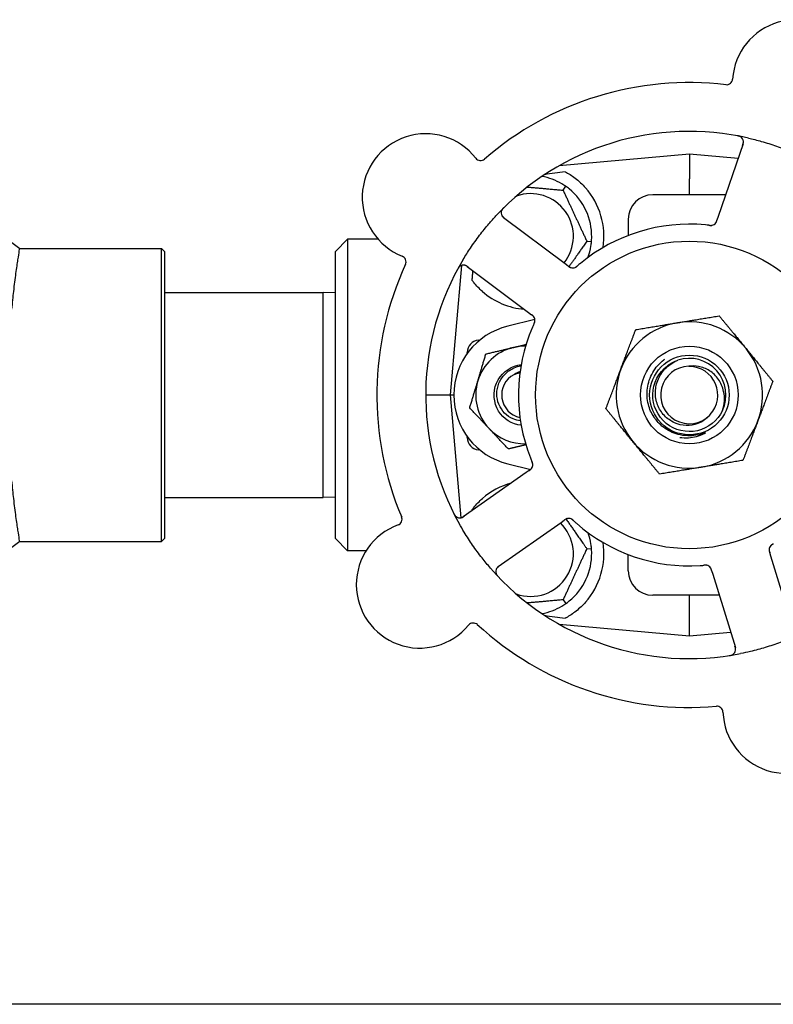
# Model space of a CAD drawing. Header units: inches. Extents: x 5 to 1128, y -85 to 748.
# Tile 617 of 656: x 615.41 to 619.27, y 560.44 to 565.48. Entities that reach past the tile are written whole.
import ezdxf

# ---------------------------------------------------------------- set-up
doc = ezdxf.new("R2010")
doc.units = ezdxf.units.IN
doc.header["$LTSCALE"] = 32
doc.header["$MEASUREMENT"] = 0
doc.layers.add('Visible (ANSI)', color=7, linetype='Continuous', lineweight=30)

msp = doc.modelspace()

# ---------------------------------------------------------------- linework, layer by layer
at = {"layer": 'Visible (ANSI)'}
for p, q in [((619.11808, 564.84539), (618.99093, 564.47352)), ((618.84313, 564.79228), (618.17702, 564.734)), ((618.84313, 564.79228), (618.84313, 564.66737)), ((619.09246, 564.77047), (618.84313, 564.79228)), ((618.19621, 564.60875), (618.20988, 564.62826)), ((618.84313, 564.58478), (618.84313, 564.66737)), ((619.02897, 564.58478), (618.65563, 564.58478)), ((618.20672, 564.23189), (617.89233, 564.46772)), ((618.53063, 564.45978), (618.53063, 564.37707)), ((618.99093, 564.47352), (618.9845, 564.45469)), ((617.03063, 564.29478), (617.09313, 564.35728)), ((617.09313, 564.35728), (617.09313, 562.76228)), ((617.24962, 564.35728), (617.09313, 564.35728)), ((618.31821, 564.34712), (618.34194, 564.34504)), ((615.41438, 564.30978), (616.14001, 564.30978)), ((616.14001, 562.80978), (616.14001, 564.30978)), ((616.15563, 564.29415), (616.14001, 564.30978)), ((616.15563, 564.29415), (616.15563, 562.8254)), ((617.03063, 562.82478), (617.03063, 564.29478)), ((617.67616, 564.22298), (617.61813, 563.55978)), ((618.22261, 564.21997), (618.20672, 564.23189)), ((617.70541, 564.21854), (618.01979, 563.98271)), ((616.15563, 564.08478), (616.96813, 564.08478)), ((616.96813, 563.03478), (616.96813, 564.08478)), ((617.03063, 564.08314), (616.96813, 564.08478)), ((618.01979, 563.98271), (618.03571, 563.97077)), ((618.05261, 563.9459), (617.91346, 563.91195)), ((617.76269, 563.84025), (617.77057, 563.84094)), ((617.70563, 563.77219), (617.70563, 563.77799)), ((617.49313, 563.55978), (617.61813, 563.55978)), ((617.61813, 563.55978), (617.63688, 563.55978)), ((617.61813, 563.55978), (617.67315, 562.9309)), ((617.70563, 563.34157), (617.70563, 563.34737)), ((617.77057, 563.27862), (617.76269, 563.27931)), ((617.91346, 563.20761), (618.03065, 563.17902)), ((618.02351, 563.17364), (618.00726, 563.1622)), ((618.00726, 563.1622), (617.68581, 562.93608)), ((616.15563, 563.03478), (616.96813, 563.03478)), ((617.03063, 563.03642), (616.96813, 563.03478)), ((618.18648, 562.90743), (618.20275, 562.91888)), ((617.86504, 562.68131), (618.18648, 562.90743)), ((616.15563, 562.8254), (616.14001, 562.80978)), ((617.03063, 562.82478), (617.09313, 562.76228)), ((615.41438, 562.80978), (616.14001, 562.80978)), ((617.18806, 562.76228), (617.09313, 562.76228)), ((618.31821, 562.77244), (618.34194, 562.77452)), ((618.53063, 562.65978), (618.53063, 562.74249)), ((619.26064, 562.73368), (619.25478, 562.75269)), ((619.37636, 562.35809), (619.26064, 562.73368)), ((618.9571, 562.66094), (618.96295, 562.64196)), ((618.96295, 562.64196), (619.07867, 562.26637)), ((618.19621, 562.51081), (618.20988, 562.49129)), ((618.99597, 562.53478), (618.65563, 562.53478)), ((618.84313, 562.45218), (618.84313, 562.53478)), ((618.84313, 562.32728), (618.84313, 562.45218)), ((618.17702, 562.38556), (618.84313, 562.32728)), ((618.84313, 562.32728), (619.05421, 562.34575)), ((665.78063, 560.43978), (615.10096, 560.43978))]:
    msp.add_line(p, q, dxfattribs=at)
for radius in [0.7875, 0.25014, 0.20385]:
    msp.add_circle((618.84313, 563.55978), radius, dxfattribs=at)
for centre, radius, start, end in [((619.38906, 565.15653), 0.325, 326.006, 176.24329), ((618.84313, 563.55978), 1.6, 83.25836, 130.99093), ((619.03357, 565.17988), 0.03125, 263.29575, 356.24329), ((617.49323, 564.57241), 0.325, 38.006, 248.24329), ((618.84313, 563.55978), 1.35, 77.06409, 137.1852), ((619.08851, 564.8555), 0.03125, 341.12465, 79.27672), ((617.77394, 564.79177), 0.03125, 218.006, 310.95354), ((618.03063, 564.37228), 0.3125, 59.15807, 79.28378), ((618.03063, 564.37228), 0.21875, 321.38477, 109.65889), ((618.03063, 564.37228), 0.3125, 359.15807, 50.84193), ((618.03063, 564.37228), 0.375, 351.21293, 41.51889), ((618.65563, 564.45978), 0.125, 90, 180), ((617.91108, 564.49272), 0.03125, 134.97257, 233.12465), ((618.84313, 563.55978), 0.875, 84.63234, 129.61695), ((618.95306, 564.45934), 0.03125, 281.91027, 323.9096), ((618.03063, 564.37228), 0.3125, 339.72028, 350.84193), ((618.84313, 563.55978), 1.6, 155.25836, 202.99093), ((617.36118, 564.24154), 0.03125, 335.29575, 68.24329), ((618.84313, 563.55978), 1.35, 149.06409, 209.1852), ((617.68665, 564.19354), 0.03125, 53.12465, 151.27672), ((618.246, 564.24148), 0.03125, 251.11888, 292.57804), ((618.03063, 564.37228), 0.375, 228.77041, 265.08898), ((618.02157, 563.94231), 0.03125, 353.91027, 35.9096), ((618.84313, 563.55978), 0.375, 99.34128, 159.34128), ((618.84313, 563.55978), 0.375, 39.34128, 99.34128), ((617.99938, 563.55978), 0.3625, 103.71173, 256.28827), ((618.84313, 563.55978), 0.875, 156.63234, 201.61695), ((617.76813, 563.77799), 0.0625, 95, 180), ((617.99938, 563.55978), 0.25, 103.27138, 163.27138), ((617.99938, 563.55978), 0.25, 88.80625, 103.27138), ((618.84313, 563.55978), 0.375, 339.34128, 39.34128), ((618.84313, 563.55978), 0.1875, 334.71096, 108.15663), ((618.84313, 563.55978), 0.375, 159.34128, 219.34128), ((618.84313, 563.55978), 0.14696, 91.25861, 315.29572), ((618.84313, 563.55978), 0.14583, 316.55117, 90.00317), ((617.99938, 563.55978), 0.25, 163.27138, 223.27138), ((617.99938, 563.55978), 0.11727, 117.74755, 258.35099), ((618.84313, 563.55978), 0.375, 279.34128, 339.34128), ((617.99938, 563.55978), 0.25, 223.27138, 271.19375), ((617.76813, 563.34157), 0.0625, 180, 265), ((618.84313, 563.55978), 0.375, 219.34128, 279.34128), ((618.01027, 563.20253), 0.03125, 323.11888, 4.57804), ((618.03063, 562.74728), 0.375, 105.31908, 131.22959), ((617.34104, 562.92362), 0.03125, 290.006, 22.95354), ((617.66783, 562.96164), 0.03125, 206.97257, 305.12465), ((618.22545, 562.89664), 0.03125, 65.91027, 107.9096), ((617.46292, 562.58886), 0.325, 110.006, 320.24329), ((618.03063, 562.74728), 0.21875, 250.34111, 46.01219), ((618.84313, 563.55978), 0.875, 228.63234, 273.61695), ((618.03063, 562.74728), 0.3125, 9.15807, 20.27972), ((618.03063, 562.74728), 0.375, 318.48111, 8.78707), ((619.28295, 562.76741), 0.03125, 137.91027, 179.9096), ((618.03063, 562.74728), 0.3125, 309.15807, 0.84193), ((618.84313, 563.55978), 1.35, 221.06409, 281.1852), ((617.88302, 562.65575), 0.03125, 125.12465, 223.27672), ((618.65563, 562.65978), 0.125, 180, 270), ((618.92553, 562.65728), 0.03125, 35.11888, 76.57804), ((618.03063, 562.74728), 0.3125, 280.71622, 300.84193), ((617.7368, 562.36103), 0.03125, 47.29575, 140.24329), ((618.84313, 563.55978), 1.6, 227.25836, 274.99093), ((619.04881, 562.25717), 0.03125, 278.97257, 17.12465), ((619.34002, 561.94709), 0.325, 182.006, 32.24329), ((618.98399, 561.93462), 0.03125, 2.006, 94.95354)]:
    msp.add_arc(centre, radius, start, end, dxfattribs=at)
for centre, major_axis, start_param, end_param in [((619.84817, 564.75473), (-2.38839, -0.20896), 5.4649258, 5.5279515), ((619.84817, 562.36483), (-2.38839, 0.20896), 0.7552338, 0.8182595)]:
    msp.add_ellipse(centre, major_axis=major_axis, ratio=0.0521373, start_param=start_param, end_param=end_param, dxfattribs=at)
for points, knots in [([(619.10709, 564.88062), (619.10686, 564.88079), (619.10657, 564.88099), (619.10556, 564.88165), (619.10476, 564.88213), (619.1029, 564.8831), (619.10175, 564.88363), (619.09969, 564.88441), (619.09903, 564.88465), (619.09736, 564.8852), (619.09631, 564.88551), (619.09405, 564.88612), (619.09283, 564.88641), (619.09091, 564.88683), (619.09018, 564.88697), (619.08876, 564.88725), (619.08806, 564.88738), (619.08735, 564.88751)], [0.051298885, 0.051298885, 0.051298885, 0.051298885, 0.057269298, 0.057269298, 0.069785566, 0.069785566, 0.083632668, 0.083632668, 0.089458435, 0.089458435, 0.09782017, 0.09782017, 0.107290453, 0.107290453, 0.113094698, 0.113094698, 0.118968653, 0.118968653, 0.118968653, 0.118968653]), ([(619.11545, 564.83772), (619.11576, 564.83861), (619.11607, 564.83951), (619.11723, 564.84301), (619.11801, 564.84562), (619.11903, 564.85006), (619.11933, 564.85198), (619.11963, 564.85516), (619.11965, 564.85661), (619.11954, 564.85888), (619.11945, 564.85973), (619.11933, 564.86063), (619.1193, 564.86081), (619.11927, 564.86098)], [0, 0, 0, 0, 0.007248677, 0.007248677, 0.028564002, 0.028564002, 0.04748221, 0.04748221, 0.065361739, 0.065361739, 0.076705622, 0.076705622, 0.079955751, 0.079955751, 0.079955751, 0.079955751]), ([(619.14535, 564.87552), (619.16769, 564.87039), (619.18977, 564.86472), (619.23752, 564.85117), (619.26343, 564.84298), (619.31426, 564.82518), (619.33889, 564.81573), (619.37881, 564.79907), (619.3943, 564.79226), (619.40971, 564.78513)], [-0.73117336, -0.73117336, -0.73117336, -0.73117336, -0.55242948, -0.55242948, -0.34016147, -0.34016147, -0.13232742, -0.13232742, 0, 0, 0, 0]), ([(618.20777, 564.70281), (618.22383, 564.6942), (618.24126, 564.68327), (618.27723, 564.65581), (618.29562, 564.63869), (618.31141, 564.62085)], [1.44549616, 1.44549616, 1.44549616, 1.44549616, 1.60647008, 1.60647008, 1.78790376, 1.78790376, 1.78790376, 1.78790376]), ([(617.68518, 564.25379), (617.69697, 564.27345), (617.70918, 564.29269), (617.7368, 564.3339), (617.75257, 564.35597), (617.78455, 564.39797), (617.8005, 564.41772), (617.82862, 564.45061), (617.84057, 564.46405), (617.85283, 564.47728)], [-0.73117437, -0.73117437, -0.73117437, -0.73117437, -0.55243049, -0.55243049, -0.34047291, -0.34047291, -0.14064238, -0.14064238, 0, 0, 0, 0]), ([(617.89401, 564.51981), (617.89356, 564.51937), (617.89312, 564.51894), (617.89194, 564.51775), (617.89119, 564.51698), (617.88982, 564.51552), (617.8892, 564.51483), (617.88765, 564.51304), (617.88673, 564.5119), (617.88522, 564.50985), (617.88458, 564.50891), (617.88357, 564.50727), (617.88316, 564.50654), (617.88241, 564.50506), (617.88209, 564.50433), (617.88175, 564.5035), (617.88169, 564.50332), (617.88163, 564.50317)], [0, 0, 0, 0, 0.005149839, 0.005149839, 0.013554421, 0.013554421, 0.020527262, 0.020527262, 0.031641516, 0.031641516, 0.041623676, 0.041623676, 0.051235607, 0.051235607, 0.06373445, 0.06373445, 0.067355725, 0.067355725, 0.067355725, 0.067355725]), ([(617.88261, 564.47985), (617.88273, 564.47958), (617.8829, 564.47925), (617.88373, 564.47767), (617.88465, 564.47617), (617.88657, 564.47365), (617.88756, 564.4725), (617.89027, 564.46974), (617.8921, 564.4681), (617.89487, 564.46587), (617.8957, 564.46522), (617.89729, 564.464), (617.89806, 564.46342), (617.89883, 564.46285)], [0.058736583, 0.058736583, 0.058736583, 0.058736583, 0.064782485, 0.064782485, 0.086145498, 0.086145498, 0.103238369, 0.103238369, 0.123434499, 0.123434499, 0.131598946, 0.131598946, 0.138939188, 0.138939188, 0.138939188, 0.138939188]), ([(618.94339, 564.42902), (618.94291, 564.42907), (618.9424, 564.42913), (618.94186, 564.42919), (618.93699, 564.42974), (618.93034, 564.43044), (618.92499, 564.43094)], [0.48080563, 0.48080563, 0.48080563, 0.48080563, 0.5329828, 0.5329828, 0.5329828, 1, 1, 1, 1]), ([(618.94342, 564.42901), (618.94372, 564.42898), (618.94402, 564.42894), (618.94482, 564.42885), (618.94533, 564.4288), (618.94691, 564.42863), (618.948, 564.42852), (618.95027, 564.42835), (618.95147, 564.42829), (618.95383, 564.42823), (618.95495, 564.42826), (618.95716, 564.42839), (618.95815, 564.42853), (618.95938, 564.42874), (618.95971, 564.42881), (618.95996, 564.42886)], [0.001596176, 0.001596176, 0.001596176, 0.001596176, 0.00393777, 0.00393777, 0.007842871, 0.007842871, 0.016055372, 0.016055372, 0.025513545, 0.025513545, 0.037191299, 0.037191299, 0.054193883, 0.054193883, 0.061558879, 0.061558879, 0.061558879, 0.061558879]), ([(618.94342, 564.42901), (618.94397, 564.42895), (618.94451, 564.42889), (618.94559, 564.42876), (618.94613, 564.4287), (618.94794, 564.42851), (618.94921, 564.4284), (618.95128, 564.42827), (618.95213, 564.42823), (618.95407, 564.4282), (618.95509, 564.42823), (618.95688, 564.42836), (618.95769, 564.42845), (618.95896, 564.42865), (618.95949, 564.42875), (618.9598, 564.42882), (618.95984, 564.42883), (618.95985, 564.42883), (618.95985, 564.42883), (618.95985, 564.42883)], [0, 0, 0, 0, 0.004180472, 0.004180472, 0.008305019, 0.008305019, 0.018114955, 0.018114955, 0.025612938, 0.025612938, 0.036850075, 0.036850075, 0.047489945, 0.047489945, 0.056089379, 0.056089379, 0.05828692, 0.05828692, 0.058652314, 0.058652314, 0.058652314, 0.058652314]), ([(618.97754, 564.43991), (618.97759, 564.43998), (618.97766, 564.44006), (618.97784, 564.44031), (618.97797, 564.44049), (618.97856, 564.4413), (618.97908, 564.44208), (618.98022, 564.44404), (618.98087, 564.44531), (618.98206, 564.44799), (618.98262, 564.44939), (618.98337, 564.45144), (618.9836, 564.45208), (618.98394, 564.45305), (618.98405, 564.45338), (618.98427, 564.45402), (618.98437, 564.45433), (618.98448, 564.45465)], [0.038929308, 0.038929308, 0.038929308, 0.038929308, 0.040726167, 0.040726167, 0.043941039, 0.043941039, 0.054249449, 0.054249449, 0.066768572, 0.066768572, 0.07820649, 0.07820649, 0.083402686, 0.083402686, 0.086046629, 0.086046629, 0.08863019, 0.08863019, 0.08863019, 0.08863019]), ([(618.97804, 564.44055), (618.97804, 564.44055), (618.97804, 564.44056), (618.97808, 564.44061), (618.97822, 564.4408), (618.97862, 564.44135), (618.97892, 564.4418), (618.97958, 564.44283), (618.97992, 564.44341), (618.98032, 564.44416), (618.98043, 564.44435), (618.98115, 564.44577), (618.98189, 564.44744), (618.98293, 564.4502), (618.98323, 564.45102), (618.98368, 564.45232), (618.98384, 564.45277), (618.98416, 564.45369), (618.98432, 564.45417), (618.98448, 564.45465)], [0.028019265, 0.028019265, 0.028019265, 0.028019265, 0.028672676, 0.028672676, 0.033062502, 0.033062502, 0.040781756, 0.040781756, 0.051074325, 0.051074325, 0.054504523, 0.054504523, 0.075062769, 0.075062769, 0.083066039, 0.083066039, 0.087153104, 0.087153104, 0.091266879, 0.091266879, 0.091266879, 0.091266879]), ([(615.37438, 563.99961), (615.37752, 564.03236), (615.38077, 564.0627), (615.38776, 564.12336), (615.39172, 564.15457), (615.39914, 564.20961), (615.4026, 564.23345), (615.40833, 564.27174), (615.41062, 564.28624), (615.41364, 564.30526), (615.41438, 564.30978), (615.41438, 564.30978)], [6.8931085, 6.8931085, 6.8931085, 6.8931085, 7.1895044, 7.1895044, 7.5489745, 7.5489745, 7.9084446, 7.9084446, 8.2679147, 8.2679147, 8.6273848, 8.6273848, 8.6273848, 8.6273848]), ([(617.71189, 564.21368), (617.71114, 564.21424), (617.71038, 564.21481), (617.70741, 564.217), (617.70517, 564.21855), (617.70126, 564.22089), (617.69953, 564.22177), (617.69659, 564.22303), (617.69523, 564.22351), (617.69303, 564.2241), (617.69219, 564.22428), (617.6913, 564.22444), (617.69112, 564.22447), (617.69095, 564.2245)], [0, 0, 0, 0, 0.007248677, 0.007248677, 0.028564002, 0.028564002, 0.047482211, 0.047482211, 0.06536174, 0.06536174, 0.076705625, 0.076705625, 0.079955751, 0.079955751, 0.079955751, 0.079955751]), ([(617.66851, 564.21899), (617.66828, 564.21882), (617.66799, 564.2186), (617.66705, 564.21784), (617.66635, 564.21723), (617.66485, 564.21576), (617.664, 564.21483), (617.66262, 564.21312), (617.66219, 564.21256), (617.66115, 564.21114), (617.66052, 564.21024), (617.65925, 564.20828), (617.65859, 564.2072), (617.6576, 564.20551), (617.65724, 564.20486), (617.65654, 564.20359), (617.6562, 564.20297), (617.65586, 564.20233)], [0.051298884, 0.051298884, 0.051298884, 0.051298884, 0.057269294, 0.057269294, 0.069785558, 0.069785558, 0.083632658, 0.083632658, 0.089458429, 0.089458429, 0.097820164, 0.097820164, 0.107290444, 0.107290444, 0.113094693, 0.113094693, 0.118968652, 0.118968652, 0.118968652, 0.118968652]), ([(618.22261, 564.21996), (618.22303, 564.21965), (618.22346, 564.21933), (618.22429, 564.21871), (618.22469, 564.21841), (618.22561, 564.21773), (618.22611, 564.21737), (618.22793, 564.21607), (618.22912, 564.21528), (618.23103, 564.21411), (618.23189, 564.21364), (618.23347, 564.21287), (618.23417, 564.21257), (618.23536, 564.2121), (618.23589, 564.21191), (618.2362, 564.21181), (618.23625, 564.21179), (618.23625, 564.21179), (618.23625, 564.21179), (618.23625, 564.21179)], [0, 0, 0, 0, 0.004355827, 0.004355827, 0.008687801, 0.008687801, 0.014307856, 0.014307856, 0.029588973, 0.029588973, 0.043844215, 0.043844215, 0.054171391, 0.054171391, 0.061954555, 0.061954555, 0.063871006, 0.063871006, 0.063878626, 0.063878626, 0.063878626, 0.063878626]), ([(618.22265, 564.21994), (618.22288, 564.21976), (618.22312, 564.21958), (618.22443, 564.2186), (618.22554, 564.21778), (618.22789, 564.21613), (618.22916, 564.21529), (618.23148, 564.21392), (618.23257, 564.21335), (618.23462, 564.2124), (618.23565, 564.21201), (618.23652, 564.21171), (618.23664, 564.21167), (618.23675, 564.21163)], [0, 0, 0, 0, 0.002309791, 0.002309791, 0.012623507, 0.012623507, 0.024338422, 0.024338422, 0.035397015, 0.035397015, 0.047442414, 0.047442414, 0.049661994, 0.049661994, 0.049661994, 0.049661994]), ([(618.2573, 564.21235), (618.25751, 564.21244), (618.25779, 564.21255), (618.2586, 564.21291), (618.25917, 564.21318), (618.26036, 564.21381), (618.26098, 564.21416), (618.26218, 564.2149), (618.26276, 564.21528), (618.26414, 564.21623), (618.26497, 564.21685), (618.26617, 564.21778), (618.26653, 564.21806), (618.26782, 564.21911), (618.26878, 564.21991), (618.27, 564.22096), (618.27031, 564.22122), (618.27075, 564.2216), (618.27088, 564.22171), (618.27101, 564.22182)], [0.044252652, 0.044252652, 0.044252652, 0.044252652, 0.050671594, 0.050671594, 0.061250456, 0.061250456, 0.071050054, 0.071050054, 0.078610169, 0.078610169, 0.087196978, 0.087196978, 0.090753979, 0.090753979, 0.100050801, 0.100050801, 0.10314767, 0.10314767, 0.10451733, 0.10451733, 0.10451733, 0.10451733]), ([(618.25765, 564.21248), (618.25765, 564.21248), (618.25768, 564.2125), (618.2578, 564.21255), (618.25793, 564.2126), (618.25835, 564.21278), (618.25868, 564.21293), (618.25979, 564.21346), (618.26061, 564.2139), (618.26232, 564.21494), (618.2632, 564.21552), (618.26517, 564.21696), (618.26632, 564.21786), (618.2685, 564.21965), (618.26955, 564.22056), (618.27072, 564.22157), (618.27087, 564.2217), (618.27101, 564.22182)], [0.030853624, 0.030853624, 0.030853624, 0.030853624, 0.032941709, 0.032941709, 0.03638518, 0.03638518, 0.042347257, 0.042347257, 0.055267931, 0.055267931, 0.065838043, 0.065838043, 0.077516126, 0.077516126, 0.087897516, 0.087897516, 0.089364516, 0.089364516, 0.089364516, 0.089364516]), ([(617.78348, 564.09025), (617.768, 564.10382), (617.75304, 564.1193), (617.73693, 564.13907), (617.73398, 564.14284), (617.73114, 564.14661)], [0.52788927, 0.52788927, 0.52788927, 0.52788927, 0.6827691, 0.6827691, 0.71884724, 0.71884724, 0.71884724, 0.71884724]), ([(618.04761, 563.95958), (618.04756, 563.95966), (618.0475, 563.95974), (618.04733, 563.95999), (618.0472, 563.96017), (618.0466, 563.96098), (618.04602, 563.96172), (618.04451, 563.96341), (618.0435, 563.96443), (618.04133, 563.96638), (618.04017, 563.96734), (618.03845, 563.96869), (618.03791, 563.96911), (618.03709, 563.96973), (618.03682, 563.96993), (618.03627, 563.97034), (618.03601, 563.97054), (618.03574, 563.97074)], [0.038929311, 0.038929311, 0.038929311, 0.038929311, 0.040726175, 0.040726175, 0.043941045, 0.043941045, 0.054249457, 0.054249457, 0.066768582, 0.066768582, 0.078206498, 0.078206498, 0.083402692, 0.083402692, 0.086046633, 0.086046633, 0.088630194, 0.088630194, 0.088630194, 0.088630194]), ([(618.04716, 563.96026), (618.04716, 563.96026), (618.04715, 563.96026), (618.04711, 563.96032), (618.04698, 563.9605), (618.04657, 563.96106), (618.04624, 563.96148), (618.04547, 563.96243), (618.04502, 563.96293), (618.04443, 563.96354), (618.04428, 563.9637), (618.04316, 563.96483), (618.0418, 563.96605), (618.03949, 563.96789), (618.0388, 563.96843), (618.03771, 563.96926), (618.03733, 563.96955), (618.03655, 563.97014), (618.03614, 563.97044), (618.03574, 563.97074)], [0.028019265, 0.028019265, 0.028019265, 0.028019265, 0.028672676, 0.028672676, 0.033062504, 0.033062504, 0.040781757, 0.040781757, 0.051074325, 0.051074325, 0.054504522, 0.054504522, 0.07506277, 0.07506277, 0.083066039, 0.083066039, 0.087153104, 0.087153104, 0.091266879, 0.091266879, 0.091266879, 0.091266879]), ([(618.04742, 563.92374), (618.04722, 563.9233), (618.04701, 563.92284), (618.04678, 563.92234), (618.04475, 563.91788), (618.04203, 563.91177), (618.0399, 563.90683)], [0.48080563, 0.48080563, 0.48080563, 0.48080563, 0.5329828, 0.5329828, 0.5329828, 1, 1, 1, 1]), ([(618.04743, 563.92377), (618.04756, 563.92404), (618.04768, 563.92432), (618.04802, 563.92505), (618.04823, 563.92552), (618.04888, 563.92697), (618.04931, 563.92797), (618.05018, 563.93008), (618.05061, 563.9312), (618.05139, 563.93343), (618.05171, 563.9345), (618.05227, 563.93664), (618.05245, 563.93763), (618.05262, 563.93886), (618.05266, 563.93919), (618.05269, 563.93945)], [0.001596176, 0.001596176, 0.001596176, 0.001596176, 0.003937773, 0.003937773, 0.007842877, 0.007842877, 0.016055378, 0.016055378, 0.025513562, 0.025513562, 0.037191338, 0.037191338, 0.0541939, 0.0541939, 0.061558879, 0.061558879, 0.061558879, 0.061558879]), ([(618.04743, 563.92377), (618.04766, 563.92427), (618.04789, 563.92477), (618.04834, 563.92576), (618.04857, 563.92625), (618.0493, 563.92791), (618.04981, 563.92908), (618.05057, 563.93101), (618.05087, 563.93181), (618.0515, 563.93365), (618.05178, 563.93462), (618.05222, 563.93637), (618.05238, 563.93716), (618.05258, 563.93843), (618.05264, 563.93897), (618.05268, 563.93928), (618.05268, 563.93933), (618.05268, 563.93934), (618.05268, 563.93934), (618.05268, 563.93934)], [0, 0, 0, 0, 0.004180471, 0.004180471, 0.008305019, 0.008305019, 0.018114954, 0.018114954, 0.025612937, 0.025612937, 0.036850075, 0.036850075, 0.047489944, 0.047489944, 0.05608938, 0.05608938, 0.05828692, 0.05828692, 0.058652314, 0.058652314, 0.058652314, 0.058652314]), ([(618.70989, 563.39537), (618.69124, 563.40966), (618.67509, 563.42695), (618.64897, 563.46627), (618.63924, 563.48807), (618.62613, 563.5383), (618.62443, 563.56672), (618.63202, 563.62292), (618.64134, 563.65014), (618.67, 563.69975), (618.68916, 563.72162), (618.71381, 563.74065), (618.71569, 563.74205), (618.71759, 563.74342)], [-3.5801326, -3.5801326, -3.5801326, -3.5801326, -3.4004535, -3.4004535, -3.2191752, -3.2191752, -3.0035583, -3.0035583, -2.7857358, -2.7857358, -2.5657084, -2.5657084, -2.5477946, -2.5477946, -2.5477946, -2.5477946]), ([(619.01266, 563.47968), (618.98843, 563.4284), (618.93972, 563.38936), (618.88439, 563.37688), (618.82906, 563.3644), (618.76832, 563.37874), (618.72442, 563.41465), (618.6806, 563.45049), (618.65451, 563.50703), (618.65567, 563.56362), (618.65683, 563.62031), (618.68532, 563.67583), (618.7307, 563.70983), (618.74702, 563.72205), (618.76538, 563.7314), (618.78476, 563.73767)], [5.153766, 5.153766, 5.153766, 5.153766, 6.061332, 6.061332, 6.061332, 6.968806, 6.968806, 6.968806, 7.8744508, 7.8744508, 7.8744508, 8.7817425, 8.7817425, 8.7817425, 9.107885, 9.107885, 9.107885, 9.107885]), ([(618.94758, 563.4564), (618.93978, 563.44722), (618.93088, 563.43903), (618.9102, 563.42419), (618.89832, 563.41788), (618.86688, 563.40618), (618.84679, 563.40296), (618.80594, 563.40435), (618.78558, 563.40915), (618.74729, 563.42644), (618.72982, 563.43896), (618.7002, 563.47034), (618.68851, 563.48905), (618.67265, 563.5304), (618.66885, 563.55271), (618.66993, 563.59811), (618.67503, 563.62076), (618.69376, 563.66338), (618.70741, 563.68285), (618.74175, 563.71594), (618.76226, 563.72907), (618.7847, 563.73794)], [-1.5503297, -1.5503297, -1.5503297, -1.5503297, -1.4577971, -1.4577971, -1.3550285, -1.3550285, -1.200467, -1.200467, -1.0416694, -1.0416694, -0.8786368, -0.8786368, -0.7113708, -0.7113708, -0.5398726, -0.5398726, -0.3641439, -0.3641439, -0.1841858, -0.1841858, 0, 0, 0, 0]), ([(617.98203, 563.40451), (617.93528, 563.40988), (617.89141, 563.43741), (617.86658, 563.47745), (617.84039, 563.5197), (617.8361, 563.57475), (617.85543, 563.62055), (617.87476, 563.66633), (617.91719, 563.70165), (617.96572, 563.71236), (617.9711, 563.71355), (617.97654, 563.71443), (617.98201, 563.71501)], [6.3945263, 6.3945263, 6.3945263, 6.3945263, 7.2990044, 7.2990044, 7.2990044, 8.2534333, 8.2534333, 8.2534333, 9.2076053, 9.2076053, 9.2076053, 9.3134369, 9.3134369, 9.3134369, 9.3134369]), ([(617.97814, 563.42781), (617.9654, 563.4293), (617.95291, 563.43262), (617.92472, 563.44462), (617.9099, 563.45474), (617.88474, 563.48025), (617.87471, 563.49548), (617.86091, 563.52919), (617.85737, 563.54738), (617.85741, 563.5844), (617.8611, 563.60286), (617.87542, 563.63763), (617.88602, 563.65356), (617.91289, 563.6807), (617.92899, 563.69157), (617.95771, 563.70373), (617.96921, 563.70704), (617.98094, 563.70895)], [-1.2470977, -1.2470977, -1.2470977, -1.2470977, -1.1486049, -1.1486049, -1.0127327, -1.0127327, -0.8746582, -0.8746582, -0.7343822, -0.7343822, -0.5919052, -0.5919052, -0.4472279, -0.4472279, -0.3003508, -0.3003508, -0.2092229, -0.2092229, -0.2092229, -0.2092229]), ([(617.97544, 563.67266), (617.97169, 563.67198), (617.96794, 563.67113), (617.95644, 563.66805), (617.94995, 563.66562), (617.94478, 563.66357)], [0.060737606, 0.060737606, 0.060737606, 0.060737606, 0.090010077, 0.090010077, 0.150835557, 0.150835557, 0.150835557, 0.150835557]), ([(619.01266, 563.47968), (619.01815, 563.49541), (619.0215, 563.5118), (619.02364, 563.54518), (619.02238, 563.56201), (619.01388, 563.60035), (619.00485, 563.62116), (618.9797, 563.65718), (618.96414, 563.67226), (618.92884, 563.69487), (618.90964, 563.7025), (618.8731, 563.70907), (618.85632, 563.7093), (618.8399, 563.7067)], [-0.89666376, -0.89666376, -0.89666376, -0.89666376, -0.7697294, -0.7697294, -0.64162523, -0.64162523, -0.47009117, -0.47009117, -0.30597672, -0.30597672, -0.14928046, -0.14928046, -0.02134877, -0.02134877, -0.02134877, -0.02134877]), ([(618.87628, 563.35361), (618.86251, 563.3514), (618.84863, 563.35048), (618.81833, 563.3514), (618.80209, 563.35375), (618.75856, 563.36522), (618.73263, 563.37795), (618.70989, 563.39537)], [-0.44935864, -0.44935864, -0.44935864, -0.44935864, -0.34320731, -0.34320731, -0.21838639, -0.21838639, 0, 0, 0, 0]), ([(618.91869, 563.3621), (618.92019, 563.36284), (618.92186, 563.36369), (618.92387, 563.36484), (618.92479, 563.36539), (618.92545, 563.36591), (618.92558, 563.36602), (618.92569, 563.36616), (618.92573, 563.3662), (618.92576, 563.36626), (618.92576, 563.36628), (618.92577, 563.36632), (618.92576, 563.36633), (618.92575, 563.36636), (618.92574, 563.36637), (618.92571, 563.3664), (618.92568, 563.36641), (618.9256, 563.36642), (618.92554, 563.36642), (618.92531, 563.36642), (618.92505, 563.36638), (618.92379, 563.36609), (618.92226, 563.36561), (618.91306, 563.36261), (618.89739, 563.35701), (618.87628, 563.35361)], [-0.32002064, -0.32002064, -0.32002064, -0.32002064, -0.25037654, -0.25037654, -0.22022079, -0.22022079, -0.21319305, -0.21319305, -0.21059304, -0.21059304, -0.20923641, -0.20923641, -0.20821255, -0.20821255, -0.20712521, -0.20712521, -0.2055378, -0.2055378, -0.20262718, -0.20262718, -0.19315319, -0.19315319, -0.1629071, -0.1629071, 0, 0, 0, 0]), ([(618.79423, 563.34277), (618.80874, 563.34074), (618.82344, 563.34015), (618.86611, 563.34277), (618.89349, 563.34987), (618.91869, 563.3621)], [-0.32666896, -0.32666896, -0.32666896, -0.32666896, -0.21422591, -0.21422591, 0, 0, 0, 0]), ([(618.04147, 563.20427), (618.04145, 563.2045), (618.04143, 563.2048), (618.04134, 563.20568), (618.04126, 563.20631), (618.04103, 563.20764), (618.04089, 563.20833), (618.04055, 563.2097), (618.04037, 563.21037), (618.03989, 563.21198), (618.03956, 563.21296), (618.03905, 563.21439), (618.03889, 563.21482), (618.0383, 563.21637), (618.03783, 563.21752), (618.03721, 563.21902), (618.03705, 563.21939), (618.03683, 563.21992), (618.03676, 563.22008), (618.0367, 563.22024)], [0.044252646, 0.044252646, 0.044252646, 0.044252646, 0.05067159, 0.05067159, 0.061250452, 0.061250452, 0.07105005, 0.07105005, 0.078610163, 0.078610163, 0.087196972, 0.087196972, 0.090753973, 0.090753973, 0.100050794, 0.100050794, 0.103147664, 0.103147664, 0.104517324, 0.104517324, 0.104517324, 0.104517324]), ([(618.04145, 563.20465), (618.04145, 563.20465), (618.04145, 563.20468), (618.04144, 563.20481), (618.04143, 563.20495), (618.04138, 563.2054), (618.04135, 563.20576), (618.04118, 563.20698), (618.04102, 563.2079), (618.04056, 563.20985), (618.04027, 563.21086), (618.03952, 563.21319), (618.03902, 563.21455), (618.03798, 563.21718), (618.03745, 563.21846), (618.03684, 563.21989), (618.03677, 563.22007), (618.0367, 563.22024)], [0.030853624, 0.030853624, 0.030853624, 0.030853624, 0.032941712, 0.032941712, 0.036385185, 0.036385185, 0.042347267, 0.042347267, 0.055267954, 0.055267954, 0.065838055, 0.065838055, 0.077516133, 0.077516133, 0.087897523, 0.087897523, 0.089364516, 0.089364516, 0.089364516, 0.089364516]), ([(618.02351, 563.17364), (618.02394, 563.17394), (618.02438, 563.17425), (618.02522, 563.17484), (618.02563, 563.17514), (618.02656, 563.1758), (618.02706, 563.17617), (618.02886, 563.17749), (618.02998, 563.17838), (618.03167, 563.17984), (618.03239, 563.1805), (618.03361, 563.18177), (618.03412, 563.18235), (618.03493, 563.18333), (618.03527, 563.18378), (618.03547, 563.18404), (618.03549, 563.18408), (618.03549, 563.18408), (618.03549, 563.18408), (618.03549, 563.18408)], [0, 0, 0, 0, 0.004355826, 0.004355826, 0.008687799, 0.008687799, 0.014307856, 0.014307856, 0.029588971, 0.029588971, 0.043844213, 0.043844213, 0.054171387, 0.054171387, 0.06195455, 0.06195455, 0.063871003, 0.063871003, 0.063878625, 0.063878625, 0.063878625, 0.063878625]), ([(618.02354, 563.17366), (618.02379, 563.17383), (618.02403, 563.174), (618.02537, 563.17495), (618.02649, 563.17575), (618.02879, 563.17747), (618.02997, 563.17842), (618.032, 563.18021), (618.03288, 563.18106), (618.03442, 563.18272), (618.0351, 563.18357), (618.03565, 563.18431), (618.03573, 563.18442), (618.0358, 563.18451)], [0, 0, 0, 0, 0.002309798, 0.002309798, 0.012623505, 0.012623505, 0.02433842, 0.02433842, 0.035397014, 0.035397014, 0.047442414, 0.047442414, 0.049661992, 0.049661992, 0.049661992, 0.049661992]), ([(615.41438, 562.80978), (615.41438, 562.80978), (615.41364, 562.8143), (615.41062, 562.83332), (615.40833, 562.84782), (615.4026, 562.88611), (615.39914, 562.90995), (615.39172, 562.96499), (615.38776, 562.9962), (615.38077, 563.05686), (615.37752, 563.0872), (615.37438, 563.11995)], [2.8757949, 2.8757949, 2.8757949, 2.8757949, 3.2352651, 3.2352651, 3.5947352, 3.5947352, 3.9542053, 3.9542053, 4.3136754, 4.3136754, 4.6100713, 4.6100713, 4.6100713, 4.6100713]), ([(617.73114, 562.97295), (617.73397, 562.97671), (617.73691, 562.98046), (617.75302, 563.00023), (617.76799, 563.01573), (617.78348, 563.02931)], [1.53001661, 1.53001661, 1.53001661, 1.53001661, 1.56598407, 1.56598407, 1.72098253, 1.72098253, 1.72098253, 1.72098253]), ([(617.63679, 562.95378), (617.63707, 562.95322), (617.63735, 562.95266), (617.63812, 562.95117), (617.63862, 562.95022), (617.63958, 562.94847), (617.64004, 562.94767), (617.64127, 562.94564), (617.64207, 562.94441), (617.64355, 562.94233), (617.64425, 562.94144), (617.6455, 562.93997), (617.64606, 562.93936), (617.64724, 562.93819), (617.64783, 562.93765), (617.64852, 562.93708), (617.64867, 562.93696), (617.6488, 562.93686)], [0, 0, 0, 0, 0.005149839, 0.005149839, 0.013554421, 0.013554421, 0.020527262, 0.020527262, 0.031641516, 0.031641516, 0.041623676, 0.041623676, 0.051235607, 0.051235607, 0.06373445, 0.06373445, 0.067355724, 0.067355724, 0.067355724, 0.067355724]), ([(617.67127, 562.93058), (617.67157, 562.93062), (617.67193, 562.93067), (617.6737, 562.93097), (617.67541, 562.93139), (617.6784, 562.93244), (617.6798, 562.93302), (617.68326, 562.93475), (617.68538, 562.93598), (617.68837, 562.93793), (617.68923, 562.93851), (617.69089, 562.93965), (617.69167, 562.94021), (617.69246, 562.94076)], [0.058736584, 0.058736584, 0.058736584, 0.058736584, 0.064782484, 0.064782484, 0.086145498, 0.086145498, 0.103238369, 0.103238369, 0.123434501, 0.123434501, 0.131598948, 0.131598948, 0.13893919, 0.13893919, 0.13893919, 0.13893919]), ([(618.21707, 562.92674), (618.21698, 562.92671), (618.21688, 562.92669), (618.21659, 562.9266), (618.21638, 562.92653), (618.21542, 562.92621), (618.21454, 562.92589), (618.21247, 562.92498), (618.21119, 562.92433), (618.20866, 562.92287), (618.20739, 562.92206), (618.20558, 562.92084), (618.20501, 562.92045), (618.20417, 562.91987), (618.20389, 562.91967), (618.20333, 562.91928), (618.20306, 562.91909), (618.20279, 562.9189)], [0.038929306, 0.038929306, 0.038929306, 0.038929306, 0.040726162, 0.040726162, 0.043941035, 0.043941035, 0.054249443, 0.054249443, 0.066768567, 0.066768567, 0.078206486, 0.078206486, 0.083402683, 0.083402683, 0.086046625, 0.086046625, 0.088630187, 0.088630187, 0.088630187, 0.088630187]), ([(618.21629, 562.92651), (618.21629, 562.92651), (618.21628, 562.92651), (618.21622, 562.92649), (618.216, 562.92642), (618.21535, 562.92621), (618.21484, 562.92602), (618.2137, 562.92558), (618.21309, 562.92531), (618.21232, 562.92494), (618.21212, 562.92485), (618.2107, 562.92413), (618.20912, 562.92321), (618.20666, 562.92159), (618.20593, 562.9211), (618.2048, 562.92031), (618.20441, 562.92004), (618.20361, 562.91948), (618.2032, 562.91919), (618.20279, 562.9189)], [0.028019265, 0.028019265, 0.028019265, 0.028019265, 0.028672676, 0.028672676, 0.033062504, 0.033062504, 0.040781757, 0.040781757, 0.051074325, 0.051074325, 0.054504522, 0.054504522, 0.075062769, 0.075062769, 0.083066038, 0.083066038, 0.087153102, 0.087153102, 0.091266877, 0.091266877, 0.091266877, 0.091266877]), ([(618.25107, 562.91551), (618.25085, 562.91571), (618.25063, 562.91591), (618.25003, 562.91646), (618.24966, 562.9168), (618.24848, 562.91786), (618.24766, 562.91859), (618.24593, 562.92007), (618.24499, 562.92082), (618.24311, 562.92225), (618.24219, 562.92289), (618.24033, 562.92408), (618.23944, 562.92456), (618.23833, 562.9251), (618.23802, 562.92524), (618.23779, 562.92535)], [0.001596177, 0.001596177, 0.001596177, 0.001596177, 0.00393777, 0.00393777, 0.007842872, 0.007842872, 0.016055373, 0.016055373, 0.025513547, 0.025513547, 0.037191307, 0.037191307, 0.054193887, 0.054193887, 0.06155888, 0.06155888, 0.06155888, 0.06155888]), ([(618.25107, 562.91551), (618.25067, 562.91588), (618.25027, 562.91625), (618.24946, 562.91698), (618.24906, 562.91735), (618.24771, 562.91856), (618.24675, 562.9194), (618.24516, 562.92073), (618.24449, 562.92126), (618.24294, 562.92242), (618.2421, 562.92299), (618.24057, 562.92395), (618.23986, 562.92434), (618.23872, 562.92493), (618.23823, 562.92516), (618.23794, 562.92528), (618.2379, 562.9253), (618.23789, 562.92531), (618.23789, 562.92531), (618.23789, 562.92531)], [0, 0, 0, 0, 0.004180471, 0.004180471, 0.008305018, 0.008305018, 0.018114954, 0.018114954, 0.025612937, 0.025612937, 0.036850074, 0.036850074, 0.047489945, 0.047489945, 0.056089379, 0.056089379, 0.058286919, 0.058286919, 0.058652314, 0.058652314, 0.058652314, 0.058652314]), ([(618.2511, 562.91548), (618.25145, 562.91516), (618.25183, 562.91481), (618.25223, 562.91444), (618.25585, 562.91113), (618.26082, 562.90666), (618.26486, 562.90311)], [0.48080563, 0.48080563, 0.48080563, 0.48080563, 0.5329828, 0.5329828, 0.5329828, 1, 1, 1, 1]), ([(617.82527, 562.67296), (617.81021, 562.69025), (617.79568, 562.70781), (617.7651, 562.74672), (617.74905, 562.76844), (617.71861, 562.81236), (617.70436, 562.83426), (617.68176, 562.8713), (617.673, 562.88628), (617.66452, 562.90147)], [-0.73118965, -0.73118965, -0.73118965, -0.73118965, -0.55244576, -0.55244576, -0.34137939, -0.34137939, -0.13566771, -0.13566771, 0, 0, 0, 0]), ([(619.2517, 562.76792), (619.2517, 562.76792), (619.2517, 562.76792), (619.2517, 562.76785), (619.2517, 562.76762), (619.2517, 562.76693), (619.25172, 562.76639), (619.25179, 562.76517), (619.25186, 562.76451), (619.25197, 562.76366), (619.252, 562.76345), (619.25224, 562.76188), (619.25263, 562.76009), (619.25341, 562.75725), (619.25365, 562.7564), (619.25405, 562.75508), (619.25419, 562.75463), (619.25447, 562.7537), (619.25462, 562.75321), (619.25477, 562.75273)], [0.028019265, 0.028019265, 0.028019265, 0.028019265, 0.028672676, 0.028672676, 0.033062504, 0.033062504, 0.040781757, 0.040781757, 0.051074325, 0.051074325, 0.054504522, 0.054504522, 0.075062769, 0.075062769, 0.083066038, 0.083066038, 0.087153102, 0.087153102, 0.091266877, 0.091266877, 0.091266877, 0.091266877]), ([(619.25172, 562.76874), (619.25172, 562.76864), (619.25172, 562.76854), (619.25171, 562.76824), (619.25171, 562.76802), (619.25172, 562.76701), (619.25176, 562.76607), (619.25198, 562.76382), (619.2522, 562.76241), (619.25281, 562.75954), (619.25319, 562.75808), (619.25378, 562.75598), (619.25398, 562.75533), (619.25427, 562.75435), (619.25437, 562.75402), (619.25457, 562.75337), (619.25467, 562.75305), (619.25477, 562.75273)], [0.038929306, 0.038929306, 0.038929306, 0.038929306, 0.040726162, 0.040726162, 0.043941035, 0.043941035, 0.054249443, 0.054249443, 0.066768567, 0.066768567, 0.078206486, 0.078206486, 0.083402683, 0.083402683, 0.086046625, 0.086046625, 0.088630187, 0.088630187, 0.088630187, 0.088630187]), ([(619.27292, 562.79761), (619.27266, 562.79746), (619.27239, 562.79731), (619.27169, 562.79691), (619.27125, 562.79666), (619.26987, 562.79587), (619.26893, 562.79531), (619.26699, 562.79412), (619.26598, 562.79347), (619.26404, 562.79212), (619.26315, 562.79144), (619.26144, 562.79003), (619.26072, 562.78934), (619.25985, 562.78845), (619.25962, 562.7882), (619.25945, 562.78801)], [0.001596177, 0.001596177, 0.001596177, 0.001596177, 0.00393777, 0.00393777, 0.007842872, 0.007842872, 0.016055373, 0.016055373, 0.025513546, 0.025513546, 0.037191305, 0.037191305, 0.054193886, 0.054193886, 0.06155888, 0.06155888, 0.06155888, 0.06155888]), ([(619.27292, 562.79761), (619.27244, 562.79734), (619.27196, 562.79707), (619.27102, 562.79653), (619.27054, 562.79626), (619.26897, 562.79535), (619.26788, 562.7947), (619.26612, 562.79359), (619.26541, 562.79312), (619.26382, 562.792), (619.26302, 562.79138), (619.26164, 562.79023), (619.26105, 562.78968), (619.26014, 562.78877), (619.25977, 562.78837), (619.25956, 562.78814), (619.25953, 562.78811), (619.25952, 562.7881), (619.25952, 562.7881), (619.25952, 562.7881)], [0, 0, 0, 0, 0.004180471, 0.004180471, 0.008305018, 0.008305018, 0.018114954, 0.018114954, 0.025612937, 0.025612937, 0.036850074, 0.036850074, 0.047489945, 0.047489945, 0.056089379, 0.056089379, 0.058286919, 0.058286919, 0.058652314, 0.058652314, 0.058652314, 0.058652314]), ([(617.87167, 562.68597), (617.8709, 562.68543), (617.87012, 562.68488), (617.86712, 562.68274), (617.86496, 562.68108), (617.86152, 562.67809), (617.86015, 562.67671), (617.85804, 562.67431), (617.85717, 562.67316), (617.85592, 562.67125), (617.85549, 562.67051), (617.85507, 562.66972), (617.85498, 562.66955), (617.8549, 562.6694)], [0, 0, 0, 0, 0.007248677, 0.007248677, 0.028564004, 0.028564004, 0.047482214, 0.047482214, 0.065361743, 0.065361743, 0.076705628, 0.076705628, 0.079955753, 0.079955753, 0.079955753, 0.079955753]), ([(618.93315, 562.68759), (618.93315, 562.68759), (618.93312, 562.6876), (618.93299, 562.68763), (618.93285, 562.68766), (618.93241, 562.68776), (618.93206, 562.68784), (618.93085, 562.68806), (618.92992, 562.68819), (618.92792, 562.68835), (618.92688, 562.68839), (618.92443, 562.6884), (618.92298, 562.68834), (618.92016, 562.68817), (618.91877, 562.68805), (618.91723, 562.68792), (618.91704, 562.68791), (618.91685, 562.68789)], [0.030853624, 0.030853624, 0.030853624, 0.030853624, 0.032941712, 0.032941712, 0.036385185, 0.036385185, 0.042347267, 0.042347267, 0.055267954, 0.055267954, 0.065838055, 0.065838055, 0.077516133, 0.077516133, 0.087897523, 0.087897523, 0.089364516, 0.089364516, 0.089364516, 0.089364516]), ([(618.93351, 562.6875), (618.93329, 562.68755), (618.933, 562.68762), (618.93213, 562.68781), (618.93151, 562.68792), (618.93017, 562.68812), (618.92948, 562.6882), (618.92806, 562.6883), (618.92737, 562.68834), (618.9257, 562.68837), (618.92466, 562.68836), (618.92314, 562.68832), (618.92269, 562.6883), (618.92103, 562.68822), (618.91978, 562.68813), (618.91817, 562.688), (618.91777, 562.68797), (618.9172, 562.68792), (618.91702, 562.6879), (618.91685, 562.68789)], [0.044252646, 0.044252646, 0.044252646, 0.044252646, 0.05067159, 0.05067159, 0.061250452, 0.061250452, 0.07105005, 0.07105005, 0.078610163, 0.078610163, 0.087196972, 0.087196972, 0.090753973, 0.090753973, 0.100050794, 0.100050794, 0.103147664, 0.103147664, 0.104517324, 0.104517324, 0.104517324, 0.104517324]), ([(618.95709, 562.66099), (618.957, 562.66127), (618.95691, 562.66155), (618.95643, 562.66312), (618.95601, 562.66443), (618.95508, 562.66715), (618.95455, 562.66857), (618.95348, 562.67105), (618.95293, 562.67215), (618.95183, 562.67413), (618.95123, 562.67505), (618.9507, 562.6758), (618.95062, 562.6759), (618.95056, 562.676)], [0, 0, 0, 0, 0.002309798, 0.002309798, 0.012623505, 0.012623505, 0.02433842, 0.02433842, 0.035397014, 0.035397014, 0.047442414, 0.047442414, 0.049661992, 0.049661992, 0.049661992, 0.049661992]), ([(618.9571, 562.66095), (618.95694, 562.66145), (618.95679, 562.66196), (618.95648, 562.66295), (618.95633, 562.66343), (618.95598, 562.66451), (618.95579, 562.66511), (618.95508, 562.66722), (618.95459, 562.66856), (618.95373, 562.67063), (618.95331, 562.67151), (618.95248, 562.67306), (618.95209, 562.67373), (618.95141, 562.6748), (618.95109, 562.67527), (618.9509, 562.67553), (618.95087, 562.67557), (618.95087, 562.67557), (618.95087, 562.67557), (618.95087, 562.67557)], [0, 0, 0, 0, 0.004355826, 0.004355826, 0.008687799, 0.008687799, 0.014307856, 0.014307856, 0.029588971, 0.029588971, 0.043844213, 0.043844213, 0.054171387, 0.054171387, 0.06195455, 0.06195455, 0.063871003, 0.063871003, 0.063878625, 0.063878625, 0.063878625, 0.063878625]), ([(617.85321, 562.64635), (617.8533, 562.64608), (617.85342, 562.64574), (617.85385, 562.64461), (617.85422, 562.64375), (617.85515, 562.64188), (617.85577, 562.64078), (617.85697, 562.63893), (617.85737, 562.63836), (617.8584, 562.63693), (617.85906, 562.63605), (617.86053, 562.63423), (617.86135, 562.63328), (617.86266, 562.63181), (617.86316, 562.63127), (617.86415, 562.63021), (617.86464, 562.6297), (617.86514, 562.62917)], [0.051298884, 0.051298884, 0.051298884, 0.051298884, 0.057269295, 0.057269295, 0.069785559, 0.069785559, 0.08363266, 0.08363266, 0.08945843, 0.08945843, 0.097820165, 0.097820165, 0.107290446, 0.107290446, 0.113094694, 0.113094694, 0.118968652, 0.118968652, 0.118968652, 0.118968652]), ([(618.31141, 562.4987), (618.29723, 562.48269), (618.28076, 562.46704), (618.2464, 562.43978), (618.22849, 562.42819), (618.21081, 562.4184), (618.20929, 562.41757), (618.20777, 562.41675)], [0.51027295, 0.51027295, 0.51027295, 0.51027295, 0.67314933, 0.67314933, 0.83782619, 0.83782619, 0.85301482, 0.85301482, 0.85301482, 0.85301482]), ([(619.37201, 562.31769), (619.35092, 562.30871), (619.32972, 562.30032), (619.28327, 562.28326), (619.25765, 562.27471), (619.20648, 562.25933), (619.18125, 562.25255), (619.13903, 562.24249), (619.12208, 562.2388), (619.10501, 562.23542)], [-0.73118965, -0.73118965, -0.73118965, -0.73118965, -0.55244576, -0.55244576, -0.34137939, -0.34137939, -0.13566771, -0.13566771, 0, 0, 0, 0]), ([(619.07941, 562.25084), (619.07947, 562.25114), (619.07953, 562.2515), (619.07979, 562.25327), (619.07992, 562.25502), (619.07985, 562.25819), (619.07972, 562.2597), (619.07915, 562.26353), (619.07863, 562.26593), (619.07771, 562.26937), (619.07742, 562.27038), (619.07684, 562.2723), (619.07656, 562.27322), (619.07628, 562.27413)], [0.058736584, 0.058736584, 0.058736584, 0.058736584, 0.064782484, 0.064782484, 0.086145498, 0.086145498, 0.103238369, 0.103238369, 0.123434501, 0.123434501, 0.131598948, 0.131598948, 0.13893919, 0.13893919, 0.13893919, 0.13893919]), ([(619.0467, 562.22522), (619.04732, 562.22531), (619.04793, 562.2254), (619.04959, 562.22567), (619.05065, 562.22585), (619.05261, 562.22623), (619.05351, 562.22642), (619.05582, 562.22696), (619.05724, 562.22734), (619.05967, 562.22811), (619.06073, 562.2285), (619.06252, 562.22923), (619.06327, 562.22958), (619.06475, 562.23033), (619.06544, 562.23073), (619.0662, 562.23121), (619.06636, 562.23132), (619.0665, 562.23141)], [0, 0, 0, 0, 0.005149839, 0.005149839, 0.013554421, 0.013554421, 0.020527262, 0.020527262, 0.031641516, 0.031641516, 0.041623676, 0.041623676, 0.051235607, 0.051235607, 0.06373445, 0.06373445, 0.067355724, 0.067355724, 0.067355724, 0.067355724])]:
    msp.add_open_spline(points, degree=3, knots=knots, dxfattribs=at)
for points in [[(618.20988, 564.62826), (618.20363, 564.63263), (618.19705, 564.63688), (618.19084, 564.64059)], [(618.22796, 564.61459), (618.22236, 564.61916), (618.21612, 564.62389), (618.20988, 564.62826)], [(615.09313, 564.55691), (615.20022, 564.47455), (615.30729, 564.39214), (615.41438, 564.30978)], [(618.33915, 564.32254), (618.3403, 564.32968), (618.34127, 564.33745), (618.34194, 564.34504)], [(618.34194, 564.34504), (618.3426, 564.35264), (618.34299, 564.36046), (618.3431, 564.36769)], [(618.28519, 564.23381), (618.28058, 564.23), (618.27475, 564.22505), (618.27101, 564.22182)], [(617.9765, 563.6805), (617.96613, 563.67687), (617.95629, 563.67185), (617.94729, 563.66552)], [(618.84312, 563.70561), (618.84206, 563.70599), (618.84098, 563.70635), (618.8399, 563.7067)], [(617.94729, 563.66552), (617.94623, 563.66477), (617.94538, 563.6641), (617.94478, 563.66357)], [(618.94758, 563.4564), (618.94807, 563.45743), (618.94854, 563.45845), (618.94901, 563.45949)], [(618.02967, 563.23743), (618.03188, 563.23187), (618.03478, 563.2248), (618.0367, 563.22024)], [(615.41438, 562.80978), (615.30729, 562.72742), (615.20022, 562.64501), (615.09313, 562.56265)], [(618.34194, 562.77452), (618.34127, 562.78211), (618.3403, 562.78988), (618.33915, 562.79702)], [(618.3431, 562.75187), (618.34299, 562.7591), (618.3426, 562.76692), (618.34194, 562.77452)], [(618.89833, 562.68652), (618.9043, 562.6869), (618.91193, 562.68748), (618.91685, 562.68789)], [(618.19084, 562.47897), (618.19705, 562.48268), (618.20363, 562.48693), (618.20988, 562.49129)], [(618.20988, 562.49129), (618.21612, 562.49567), (618.22236, 562.5004), (618.22796, 562.50497)]]:
    msp.add_open_spline(points, degree=3, dxfattribs=at)
for points, weights in [([(618.01346, 564.62474), (618.09882, 564.61727), (618.19621, 564.60875)], [1.11819795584, 1.14843950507, 1.04422863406]), ([(618.19621, 564.60875), (618.25721, 564.47793), (618.31821, 564.34712)], [1.04422863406, 1.20577136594, 1.04422863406]), ([(618.31821, 564.34712), (618.26934, 564.27733), (618.22695, 564.21679)], [1.04422863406, 1.13389426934, 1.12402059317]), ([(617.73114, 564.14661), (617.73311, 564.17136), (617.7351, 564.19627)], [0.999921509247, 0.999914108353, 0.999909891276]), ([(618.56863, 563.89466), (618.68312, 563.9135), (618.78226, 563.92981)], [1, 1.0379548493, 1]), ([(618.78226, 563.92981), (618.88141, 563.94612), (618.9959, 563.96495)], [1, 1.0379548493, 1]), ([(618.9959, 563.96495), (619.06945, 563.87522), (619.13315, 563.79751)], [1, 1.0379548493, 1]), ([(618.49225, 563.69208), (618.5277, 563.7861), (618.56863, 563.89466)], [1, 1.0379548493, 1]), ([(617.75996, 563.63174), (617.77924, 563.69589), (617.80151, 563.76997)], [1, 1.0379548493, 1]), ([(617.80151, 563.76997), (617.87679, 563.78773), (617.94199, 563.8031)], [1, 1.0379548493, 1]), ([(617.94199, 563.8031), (617.97406, 563.81067), (618.00726, 563.8185)], [1, 1.01831333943, 1.01895418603]), ([(619.13315, 563.79751), (619.19685, 563.7198), (619.2704, 563.63006)], [1, 1.0379548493, 1]), ([(618.41586, 563.4895), (618.4568, 563.59806), (618.49225, 563.69208)], [1, 1.0379548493, 1]), ([(617.71842, 563.49351), (617.74068, 563.56759), (617.75996, 563.63174)], [1, 1.0379548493, 1]), ([(619.2704, 563.63006), (619.22947, 563.5215), (619.19402, 563.42748)], [1, 1.0379548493, 1]), ([(617.81735, 563.38842), (617.77144, 563.43719), (617.71842, 563.49351)], [1, 1.0379548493, 1]), ([(618.55311, 563.32205), (618.48942, 563.39976), (618.41586, 563.4895)], [1, 1.0379548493, 1]), ([(619.19402, 563.42748), (619.15857, 563.33346), (619.11764, 563.22489)], [1, 1.0379548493, 1]), ([(617.91629, 563.28332), (617.86327, 563.33964), (617.81735, 563.38842)], [1, 1.0379548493, 1]), ([(618.69037, 563.15461), (618.61681, 563.24434), (618.55311, 563.32205)], [1, 1.0379548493, 1]), ([(618.00619, 563.30453), (617.964, 563.29457), (617.91629, 563.28332)], [1.01779200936, 1.02372043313, 1]), ([(619.11764, 563.22489), (619.00315, 563.20606), (618.904, 563.18975)], [1, 1.0379548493, 1]), ([(618.904, 563.18975), (618.80485, 563.17344), (618.69037, 563.15461)], [1, 1.0379548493, 1]), ([(617.73152, 562.96823), (617.73133, 562.97059), (617.73114, 562.97295)], [0.999920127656, 0.999920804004, 0.999921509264]), ([(618.21169, 562.92456), (618.26149, 562.85345), (618.31821, 562.77244)], [1.11740236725, 1.14977238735, 1.04422863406]), ([(618.31821, 562.77244), (618.25721, 562.64163), (618.19621, 562.51081)], [1.04422863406, 1.20577136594, 1.04422863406]), ([(618.19621, 562.51081), (618.09882, 562.50229), (618.01346, 562.49482)], [1.04422863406, 1.14843950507, 1.11819795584])]:
    msp.add_rational_spline(points, weights, degree=2, dxfattribs=at)

doc.saveas('drawing.dxf')
